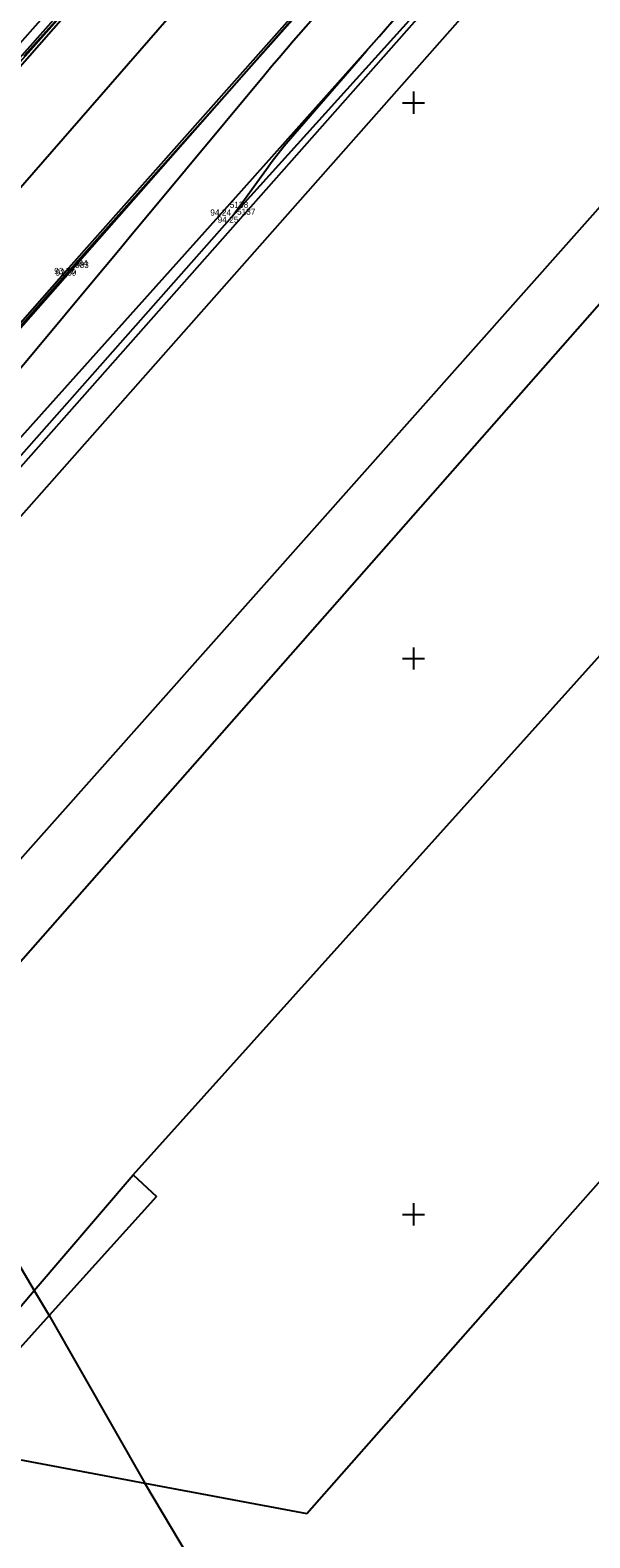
# Model space of a CAD drawing. Extents: x -711081 to -709338, y -1025122 to -1024092.
# Drawn here: x -709692.3 to -709667.1, y -1024464.5 to -1024396.7 of the extents above; entities that cross this region are included whole.
import ezdxf

# ---------------------------------------------------------------- set-up
doc = ezdxf.new("R2010")
doc.units = 0
for name, color, linetype in [('Ex_Major Contours', 7, 'Continuous'), ('Ex_Minor Contours', 7, 'Continuous'), ('Z_body', 7, 'Continuous'), ('Z_body_cisla', 7, 'Continuous'), ('Z_body_vysky_redukovane', 7, 'Continuous'), ('Z_hektometricka_sit', 7, 'Continuous'), ('Z_katastr_hranice', 7, 'Continuous'), ('Z_katastr_vnitrni_kresba', 7, 'Continuous'), ('Z_komunikace', 7, 'Continuous'), ('Z_obruba', 7, 'Continuous'), ('Z_rozhranni', 7, 'Continuous'), ('Z_svodidla', 7, 'Continuous'), ('Z_vdz12_prerusovana', 7, 'Continuous')]:
    doc.layers.add(name, color=color, linetype=linetype)

# ---------------------------------------------------------------- blocks, each defined once
blk = doc.blocks.new('POINT_DISPLAY')
blk.add_line((0, 0), (0, 0))

msp = doc.modelspace()

# ---------------------------------------------------------------- linework, layer by layer
at = {"layer": 'Ex_Major Contours'}
for points in [[(-709692.534, -1024397.891), (-709692.099, -1024397.408), (-709689.275, -1024394.279)], [(-709679.077, -1024395.707), (-709680.399, -1024397.22), (-709680.728, -1024397.599), (-709681.055, -1024397.98), (-709681.38, -1024398.363), (-709681.703, -1024398.748), (-709687.057, -1024405.183), (-709687.668, -1024405.917), (-709688.28, -1024406.651), (-709688.892, -1024407.384), (-709689.505, -1024408.118), (-709691.955, -1024411.05), (-709692.568, -1024411.784), (-709693.179, -1024412.518), (-709693.79, -1024413.253), (-709694.4, -1024413.988), (-709697.992, -1024418.324), (-709698.794, -1024419.292), (-709699.597, -1024420.259), (-709700.4, -1024421.225), (-709701.204, -1024422.191), (-709705.384, -1024427.211), (-709706.009, -1024427.937), (-709706.141, -1024428.08)]]:
    msp.add_lwpolyline(points, dxfattribs=at)
at = {"layer": 'Ex_Minor Contours'}
msp.add_lwpolyline([(-709683.17, -1024405.12), (-709681.629, -1024402.988), (-709681.368, -1024402.635), (-709681.1, -1024402.289), (-709680.824, -1024401.948), (-709680.54, -1024401.614), (-709677.691, -1024398.33), (-709677.12, -1024397.673), (-709676.549, -1024397.016), (-709675.977, -1024396.36), (-709675.404, -1024395.704), (-709670.023, -1024389.546), (-709669.981, -1024389.498), (-709669.939, -1024389.45), (-709669.897, -1024389.402), (-709669.855, -1024389.354), (-709669.687, -1024389.163), (-709669.645, -1024389.115), (-709669.603, -1024389.067), (-709669.561, -1024389.019), (-709669.519, -1024388.972), (-709658.204, -1024376.046)], dxfattribs=at)
at = {"layer": 'Z_hektometricka_sit'}
for p, q in [((-709675, -1024399.5), (-709675, -1024400.5)), ((-709675.5, -1024400), (-709674.5, -1024400)), ((-709675, -1024424.5), (-709675, -1024425.5)), ((-709675.5, -1024425), (-709674.5, -1024425)), ((-709675, -1024449.5), (-709675, -1024450.5)), ((-709675.5, -1024450), (-709674.5, -1024450))]:
    msp.add_line(p, q, dxfattribs=at)
at = {"layer": 'Z_katastr_hranice'}
for p, q in [((-709673.65, -1024394.88), (-709692.7, -1024416.4)), ((-709697.6, -1024444.18), (-709692.08, -1024453.43)), ((-709668.86, -1024451.05), (-709664.19, -1024445.77)), ((-709679.81, -1024463.45), (-709668.86, -1024451.05)), ((-709692.08, -1024453.43), (-709691.41, -1024454.55)), ((-709691.41, -1024454.55), (-709687.1, -1024462.09)), ((-709696.63, -1024460.3), (-709687.1, -1024462.09)), ((-709687.1, -1024462.09), (-709679.81, -1024463.45)), ((-709677.18, -1024478.67), (-709687.1, -1024462.09))]:
    msp.add_line(p, q, dxfattribs=at)
at = {"layer": 'Z_katastr_vnitrni_kresba'}
for p, q in [((-709682.58, -1024386.85), (-709712.1, -1024420.42)), ((-709704.82, -1024432.3), (-709667.73, -1024390.39)), ((-709707.87, -1024427.32), (-709676.58, -1024391.83)), ((-709659.72, -1024396.94), (-709699.27, -1024441.39)), ((-709697.6, -1024444.18), (-709658.6, -1024399.94)), ((-709687.63, -1024448.22), (-709650.41, -1024406.86)), ((-709692.08, -1024453.43), (-709687.63, -1024448.22)), ((-709687.63, -1024448.22), (-709686.57, -1024449.2)), ((-709686.57, -1024449.2), (-709691.41, -1024454.55)), ((-709697.39, -1024459.65), (-709692.08, -1024453.43)), ((-709691.41, -1024454.55), (-709695.68, -1024459.27))]:
    msp.add_line(p, q, dxfattribs=at)
at = {"layer": 'Z_komunikace'}
for p, q in [((-709683.17, -1024405.12), (-709669.19, -1024389.66)), ((-709696.38, -1024402.28), (-709686.02, -1024390.63)), ((-709690.53, -1024407.43), (-709680.55, -1024396.22)), ((-709697.03, -1024420.76), (-709683.17, -1024405.12)), ((-709701.73, -1024420.13), (-709690.53, -1024407.43))]:
    msp.add_line(p, q, dxfattribs=at)
at = {"layer": 'Z_obruba'}
for p, q in [((-709696.5, -1024402.22), (-709686.15, -1024390.56)), ((-709690.47, -1024407.5), (-709680.45, -1024396.27)), ((-709701.69, -1024420.25), (-709690.47, -1024407.5))]:
    msp.add_line(p, q, dxfattribs=at)
at = {"layer": 'Z_rozhranni'}
for p, q in [((-709683.5, -1024404.8), (-709669.6, -1024389.23)), ((-709697.37, -1024420.27), (-709683.5, -1024404.8))]:
    msp.add_line(p, q, dxfattribs=at)
at = {"layer": 'Z_svodidla'}
msp.add_line((-709696.74, -1024401.84), (-709686.54, -1024390.35), dxfattribs=at)
at = {"layer": 'Z_vdz12_prerusovana'}
msp.add_line((-709693.42, -1024404.64), (-709683.54, -1024393.3), dxfattribs=at)

# ---------------------------------------------------------------- block references
at = {"layer": 'Z_body'}
for p in [(-709683.5, -1024404.8), (-709683.17, -1024405.12), (-709690.53, -1024407.43), (-709690.47, -1024407.5)]:
    msp.add_blockref('POINT_DISPLAY', p, dxfattribs=at)

# ---------------------------------------------------------------- texts
at = {"layer": 'Z_body_cisla'}
for s, p in [('5138', (-709683.28, -1024404.73)), ('5137', (-709682.95, -1024405.04)), ('884', (-709690.3, -1024407.36)), ('883', (-709690.25, -1024407.43))]:
    msp.add_text(s, height=0.28, dxfattribs=at).set_placement(p)
at = {"layer": 'Z_body_vysky_redukovane'}
for s, p in [('94 24', (-709684.153, -1024405.08)), ('94 25', (-709683.823, -1024405.4)), ('93 76', (-709691.183, -1024407.71)), ('93 89', (-709691.123, -1024407.78))]:
    msp.add_text(s, height=0.28, dxfattribs=at).set_placement(p)

doc.saveas('drawing.dxf')
